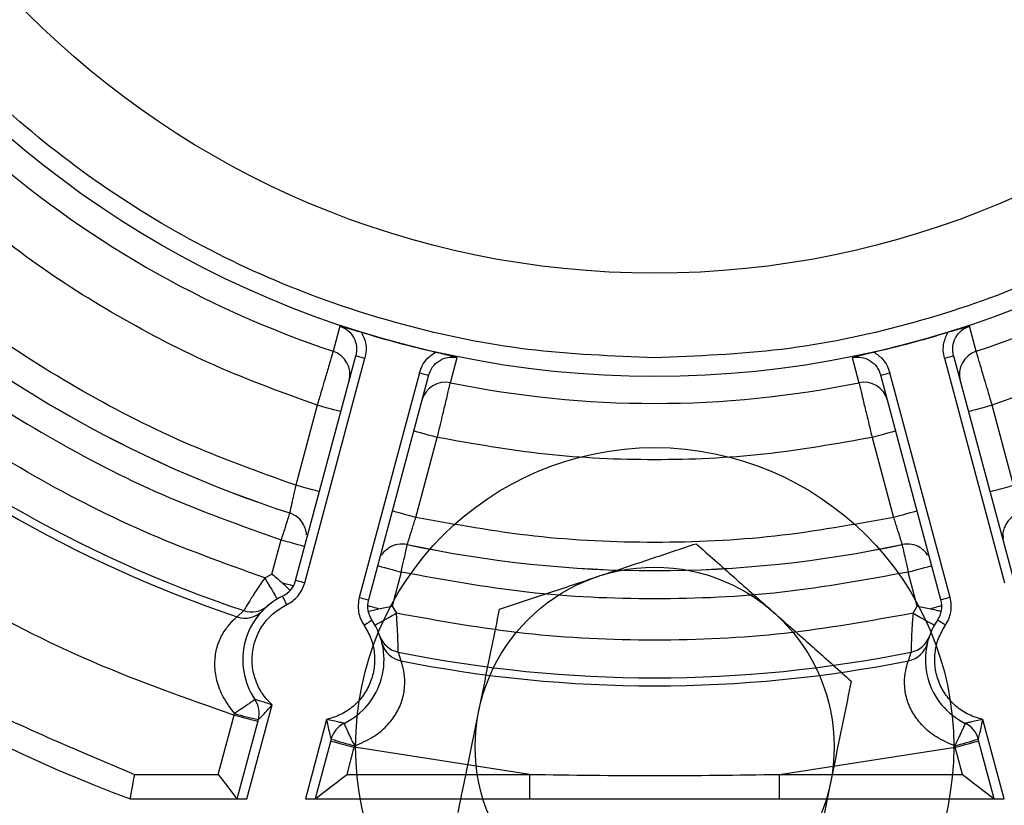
# Model space of a CAD drawing. Header units: inches. Extents: x 170 to 288, y 234 to 248.
# Tile 462 of 480: x 260.3158 to 260.3843, y 244.5656 to 244.6203. Entities that reach past the tile are written whole.
import ezdxf

# ---------------------------------------------------------------- set-up
doc = ezdxf.new("R2010")
doc.units = ezdxf.units.IN
doc.header["$LTSCALE"] = 0.25
doc.header["$MEASUREMENT"] = 0
doc.layers.add('ANNOTATIONS', color=1, linetype='Continuous')
doc.layers.add('STANDARD Z GUIDE MOTOR RH', color=7, linetype='Continuous')
doc.styles.add('ARIAL', font='arial.ttf', dxfattribs={"height": 0.09375})
doc.dimstyles.new('STANDARD$0', dxfattribs={"dimtxt": 0.09375, "dimasz": 0.09375, "dimexe": 0.03125, "dimexo": 0.046875, "dimgap": 0.09, "dimtad": 0, "dimtih": 1, "dimtoh": 1, "dimdec": 4, "dimzin": 0, "dimdsep": 46, "dimtxsty": 'ARIAL', "dimcen": 0.09, "dimadec": 0, "dimazin": 0, "dimtfac": 1, "dimtdec": 4, "dimtofl": 0, "dimtmove": 0, "dimatfit": 1, "dimfxl": 1, "dimtolj": 1, "dimtzin": 0, "dimarcsym": 0})

# ---------------------------------------------------------------- blocks, each defined once
blk = doc.blocks.new('*D54')
at = {"layer": 'ANNOTATIONS', "color": 0, "lineweight": -2, "transparency": 16777216}
for p, q in [((260.8643552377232, 245.1923245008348), (261.4626251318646, 245.1923245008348)), ((261.4313751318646, 245.0985745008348), (261.4313751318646, 244.8065568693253)), ((261.4313751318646, 244.2375278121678), (261.4313751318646, 244.5295454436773)), ((259.7476886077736, 244.1437778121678), (261.4626251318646, 244.1437778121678))]:
    blk.add_line(p, q, dxfattribs=at)
at = {"layer": 'ANNOTATIONS', "color": 0, "transparency": 16777216}
for points in [[(261.4157501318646, 245.0985745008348), (261.4470001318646, 245.0985745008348), (261.4313751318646, 245.1923245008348)], [(261.4157501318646, 244.2375278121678), (261.4470001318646, 244.2375278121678), (261.4313751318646, 244.1437778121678)]]:
    blk.add_solid(points, dxfattribs=at)
at = {"layer": 'defpoints', "color": 0, "transparency": 16777216}
for p in [(260.8174802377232, 245.1923245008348), (261.4313751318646, 245.1923245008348), (259.7008136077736, 244.1437778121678)]:
    blk.add_point(p, dxfattribs=at)
at = {"layer": 'ANNOTATIONS', "color": 0, "transparency": 16777216, "insert": (261.4313751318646, 244.6680511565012), "char_height": 0.09375, "attachment_point": 5, "style": 'ARIAL'}
blk.add_mtext('\\A1;HEADROOM', dxfattribs=at)

msp = doc.modelspace()

# ---------------------------------------------------------------- linework, layer by layer
at = {"layer": 'STANDARD Z GUIDE MOTOR RH'}
for p, q in [((260.3380641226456, 244.5989519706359), (260.3375911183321, 244.5971967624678)), ((260.382386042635, 244.5971967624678), (260.3819131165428, 244.5989519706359)), ((260.3349757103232, 244.5812360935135), (260.3391678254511, 244.5968812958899)), ((260.3356095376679, 244.5810662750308), (260.3398016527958, 244.5967114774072)), ((260.3457614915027, 244.5950075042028), (260.3462294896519, 244.5967640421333)), ((260.3737477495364, 244.5967640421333), (260.3742156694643, 244.5950075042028)), ((260.3801755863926, 244.5967114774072), (260.3843677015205, 244.5810662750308)), ((260.3808093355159, 244.5968812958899), (260.3850014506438, 244.5812360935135)), ((260.3436045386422, 244.5956924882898), (260.3394124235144, 244.5800472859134)), ((260.3442383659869, 244.5955226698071), (260.3400461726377, 244.5798774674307)), ((260.3799309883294, 244.5798774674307), (260.3757388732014, 244.5955226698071)), ((260.380564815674, 244.5800472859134), (260.3763727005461, 244.5956924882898)), ((260.3364778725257, 244.5934338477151), (260.3349852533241, 244.5878633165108)), ((260.384991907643, 244.5878633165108), (260.3834993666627, 244.5934338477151)), ((260.3433515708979, 244.5856215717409), (260.3448441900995, 244.5911921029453)), ((260.3751330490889, 244.5911921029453), (260.3766256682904, 244.5856215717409)), ((260.3333278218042, 244.581677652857), (260.3339657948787, 244.5840587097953)), ((260.3328254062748, 244.5814074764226), (260.3333278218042, 244.581677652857)), ((260.3423321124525, 244.5818169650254), (260.341694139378, 244.5794359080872)), ((260.3782830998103, 244.5794359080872), (260.3776451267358, 244.5818169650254)), ((260.341694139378, 244.5794359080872), (260.3419941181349, 244.5789507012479)), ((260.3779831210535, 244.5789507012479), (260.3782830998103, 244.5794359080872)), ((260.3308925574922, 244.5786952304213), (260.3313606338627, 244.5791295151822)), ((260.3325026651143, 244.5789608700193), (260.3324127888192, 244.5789080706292)), ((260.3325090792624, 244.578959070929), (260.3325043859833, 244.5789604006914)), ((260.3410486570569, 244.5766709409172), (260.3410438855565, 244.576672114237)), ((260.3411017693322, 244.576579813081), (260.3410502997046, 244.5766705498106)), ((260.3789269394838, 244.5766705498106), (260.3788754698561, 244.576579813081)), ((260.3789333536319, 244.5766721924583), (260.3789285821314, 244.5766710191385)), ((260.3421236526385, 244.5762455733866), (260.342311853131, 244.5756354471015)), ((260.377665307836, 244.5756354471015), (260.3778535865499, 244.5762455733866)), ((260.3315776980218, 244.5660193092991), (260.3333318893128, 244.5725658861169)), ((260.3295893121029, 244.5677253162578), (260.330696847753, 244.5718586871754)), ((260.3307228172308, 244.5719603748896), (260.330696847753, 244.5718586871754)), ((260.3308984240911, 244.5660193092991), (260.3323789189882, 244.5715447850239)), ((260.337134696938, 244.5715468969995), (260.3356535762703, 244.5660193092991)), ((260.3843235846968, 244.5660193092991), (260.3828424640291, 244.5715468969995)), ((260.3374494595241, 244.5701861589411), (260.3363329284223, 244.5660193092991)), ((260.3390914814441, 244.5697180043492), (260.3390631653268, 244.5696169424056)), ((260.3808857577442, 244.5697180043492), (260.3809140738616, 244.5696169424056)), ((260.383644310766, 244.5660193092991), (260.3825277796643, 244.5701861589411)), ((260.3385562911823, 244.5677253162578), (260.3390631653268, 244.5696169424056)), ((260.3512975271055, 244.5677253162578), (260.3390631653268, 244.5696169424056)), ((260.3686797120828, 244.5677253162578), (260.3809140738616, 244.5696169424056)), ((260.3814209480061, 244.5677253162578), (260.3809140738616, 244.5696169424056)), ((260.3237624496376, 244.5677253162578), (260.3295893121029, 244.5677253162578)), ((260.3385562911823, 244.5677253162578), (260.3512975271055, 244.5677253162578)), ((260.3512975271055, 244.5660193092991), (260.3512975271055, 244.5677253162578)), ((260.3686797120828, 244.5660193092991), (260.3686797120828, 244.5677253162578)), ((260.3686797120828, 244.5677253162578), (260.3814209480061, 244.5677253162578)), ((260.3234547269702, 244.5660193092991), (260.3315776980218, 244.5660193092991)), ((260.3356535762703, 244.5660193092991), (260.3843235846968, 244.5660193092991))]:
    msp.add_line(p, q, dxfattribs=at)
at = {"layer": 'STANDARD Z GUIDE MOTOR RH', "flags": 128}
for points in [[(260.3391678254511, 244.5968812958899), (260.3391800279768, 244.5968780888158), (260.3392160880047, 244.5968683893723), (260.3392746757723, 244.5968526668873), (260.3393535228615, 244.5968315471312), (260.3394495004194, 244.5968058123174), (260.3395590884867, 244.596776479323), (260.339677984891, 244.5967446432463), (260.3398016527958, 244.5967114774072)], [(260.3801755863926, 244.5967114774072), (260.380299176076, 244.5967446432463), (260.3804180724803, 244.596776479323), (260.3805276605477, 244.5968058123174), (260.3806237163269, 244.5968315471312), (260.380702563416, 244.5968526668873), (260.3807611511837, 244.5968683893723), (260.3807972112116, 244.5968780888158), (260.3808093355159, 244.5968812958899)], [(260.3436045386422, 244.5956924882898), (260.343728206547, 244.595659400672), (260.3438471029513, 244.5956275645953), (260.3439566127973, 244.5955981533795), (260.3440526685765, 244.5955724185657), (260.3441315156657, 244.5955512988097), (260.3441901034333, 244.595535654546), (260.3442261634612, 244.5955259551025), (260.3442383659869, 244.5955226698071)], [(260.3757388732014, 244.5955226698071), (260.3757510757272, 244.5955259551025), (260.375787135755, 244.595535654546), (260.3758457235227, 244.5955512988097), (260.3759244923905, 244.5955724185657), (260.3760205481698, 244.5955981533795), (260.3761301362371, 244.5956275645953), (260.3762490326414, 244.595659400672), (260.3763727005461, 244.5956924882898)], [(260.3381257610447, 244.5929922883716), (260.3380940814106, 244.593000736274), (260.338000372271, 244.5930258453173), (260.3378480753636, 244.5930666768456), (260.3376431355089, 244.5931215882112), (260.3373933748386, 244.5931884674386), (260.3371084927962, 244.5932648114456), (260.3367993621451, 244.593347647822), (260.3364778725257, 244.5934338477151)], [(260.3834993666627, 244.5934338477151), (260.3831778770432, 244.593347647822), (260.3828687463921, 244.5932648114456), (260.3825837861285, 244.5931884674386), (260.3823341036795, 244.5931215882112), (260.3821291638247, 244.5930666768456), (260.3819768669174, 244.5930258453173), (260.3818830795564, 244.593000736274), (260.3818513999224, 244.5929922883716)], [(260.3448441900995, 244.5911921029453), (260.34452270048, 244.591278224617), (260.3442135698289, 244.5913610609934), (260.3439286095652, 244.5914374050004), (260.3436789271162, 244.5915042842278), (260.3434739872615, 244.5915591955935), (260.3433216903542, 244.5916000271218), (260.3432279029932, 244.591625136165), (260.3431962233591, 244.5916336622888)], [(260.3767809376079, 244.5916336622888), (260.3767492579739, 244.591625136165), (260.3766555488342, 244.5916000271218), (260.3765032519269, 244.5915591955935), (260.3762983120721, 244.5915042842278), (260.3760485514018, 244.5914374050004), (260.3757636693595, 244.5913610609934), (260.3754545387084, 244.591278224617), (260.3751330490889, 244.5911921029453)], [(260.3366331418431, 244.5874217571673), (260.3366015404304, 244.587430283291), (260.3365077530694, 244.5874553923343), (260.336355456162, 244.5874962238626), (260.3361505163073, 244.5875511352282), (260.3359008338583, 244.5876180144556), (260.3356158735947, 244.5876943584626), (260.3353067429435, 244.587777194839), (260.3349852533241, 244.5878633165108)], [(260.383344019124, 244.5874217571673), (260.383375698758, 244.587430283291), (260.383469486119, 244.5874553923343), (260.3836217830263, 244.5874962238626), (260.3838267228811, 244.5875511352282), (260.38407640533, 244.5876180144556), (260.3843612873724, 244.5876943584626), (260.3846704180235, 244.587777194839), (260.384991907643, 244.5878633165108)], [(260.3433515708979, 244.5856215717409), (260.3430300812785, 244.585707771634), (260.3427209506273, 244.5857906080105), (260.342436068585, 244.5858669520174), (260.3421863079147, 244.5859338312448), (260.3419813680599, 244.5859887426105), (260.3418290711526, 244.5860295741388), (260.3417352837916, 244.5860546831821), (260.3417036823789, 244.5860631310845)], [(260.3782735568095, 244.5860631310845), (260.3782418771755, 244.5860546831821), (260.3781480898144, 244.5860295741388), (260.3779958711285, 244.5859887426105), (260.3777909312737, 244.5859338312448), (260.3775411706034, 244.5858669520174), (260.3772562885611, 244.5857906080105), (260.3769471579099, 244.585707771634), (260.3766256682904, 244.5856215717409)], [(260.3339657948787, 244.5840587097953), (260.3342872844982, 244.5839725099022), (260.3345964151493, 244.5838897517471), (260.334881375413, 244.5838134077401), (260.335131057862, 244.5837464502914), (260.3353359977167, 244.5836915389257), (260.335488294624, 244.5836507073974), (260.335582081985, 244.5836255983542), (260.3356137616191, 244.5836171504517)], [(260.3406842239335, 244.5822585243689), (260.3407159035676, 244.5822499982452), (260.3408096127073, 244.5822248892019), (260.3409619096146, 244.5821840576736), (260.3411668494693, 244.582129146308), (260.3414166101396, 244.5820622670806), (260.341701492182, 244.5819859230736), (260.3420106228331, 244.5819030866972), (260.3423321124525, 244.5818169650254)], [(260.3776451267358, 244.5818169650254), (260.3779666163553, 244.5819030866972), (260.3782757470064, 244.5819859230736), (260.3785606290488, 244.5820622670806), (260.378810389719, 244.582129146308), (260.3790152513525, 244.5821840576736), (260.3791675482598, 244.5822248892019), (260.3792613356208, 244.5822499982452), (260.3792930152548, 244.5822585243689)], [(260.3328254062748, 244.5814074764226), (260.3329954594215, 244.5811213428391), (260.33315909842, 244.5808463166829), (260.3333098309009, 244.5805928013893), (260.333441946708, 244.5803705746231), (260.3335503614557, 244.5801881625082), (260.3336309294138, 244.5800526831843), (260.3336805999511, 244.5799692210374), (260.3336973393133, 244.5799410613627)], [(260.3348199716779, 244.5808506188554), (260.3347725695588, 244.5808633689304), (260.33470975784, 244.5808801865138), (260.3346323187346, 244.5809009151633), (260.3345408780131, 244.580925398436), (260.3344364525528, 244.580953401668), (260.3343200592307, 244.5809846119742), (260.334192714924, 244.5810187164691), (260.3340558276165, 244.5810554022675)], [(260.3356095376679, 244.5810662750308), (260.3354858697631, 244.5810993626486), (260.3353669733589, 244.5811312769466), (260.3352573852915, 244.581160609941), (260.3351613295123, 244.5811863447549), (260.3350825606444, 244.5812074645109), (260.3350239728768, 244.5812231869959), (260.3349879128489, 244.5812328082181), (260.3349757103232, 244.5812360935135)], [(260.3343560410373, 244.5795509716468), (260.3343003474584, 244.5796661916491), (260.3342467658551, 244.5797770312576), (260.3341974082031, 244.5798791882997), (260.3341540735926, 244.5799686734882), (260.334118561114, 244.5800421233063), (260.3340922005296, 244.5800967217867), (260.3340759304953, 244.5801303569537), (260.334070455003, 244.5801416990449)], [(260.3394124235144, 244.5800472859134), (260.3395360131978, 244.5800141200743), (260.3396549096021, 244.5799822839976), (260.3397644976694, 244.5799529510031), (260.3398605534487, 244.5799272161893), (260.3399394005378, 244.5799060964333), (260.3399979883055, 244.5798903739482), (260.3400340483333, 244.579880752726), (260.3400461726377, 244.5798774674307)], [(260.380564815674, 244.5800472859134), (260.3804411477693, 244.5800141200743), (260.380322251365, 244.5799822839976), (260.3802126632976, 244.5799529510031), (260.3801166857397, 244.5799272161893), (260.3800378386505, 244.5799060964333), (260.3799792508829, 244.5798903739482), (260.379943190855, 244.579880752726), (260.3799309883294, 244.5798774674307)], [(260.3407525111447, 244.5792610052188), (260.3406156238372, 244.5792976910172), (260.3404882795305, 244.5793317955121), (260.3403718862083, 244.5793630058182), (260.340267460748, 244.5793910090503), (260.3401760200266, 244.579415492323), (260.3400985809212, 244.5794362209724), (260.3400357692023, 244.5794530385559), (260.3399883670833, 244.5794657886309)], [(260.3799888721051, 244.5794657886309), (260.3799413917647, 244.5794530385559), (260.3798786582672, 244.5794362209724), (260.3798012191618, 244.579415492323), (260.3797097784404, 244.5793910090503), (260.37960535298, 244.5793630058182), (260.3794888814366, 244.5793317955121), (260.3793616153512, 244.5792976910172), (260.3792247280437, 244.5792610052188)], [(260.3405058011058, 244.5781167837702), (260.3405344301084, 244.5781327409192), (260.3406190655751, 244.5781802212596), (260.3407566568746, 244.5782572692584), (260.3409417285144, 244.5783609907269), (260.3411672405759, 244.5784873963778), (260.3414245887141, 244.578631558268), (260.3417037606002, 244.5787880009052), (260.3419941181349, 244.5789507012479)], [(260.3779831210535, 244.5789507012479), (260.3782734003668, 244.5787880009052), (260.3785526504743, 244.578631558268), (260.3788099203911, 244.5784873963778), (260.379035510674, 244.5783609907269), (260.3792205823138, 244.5782572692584), (260.3793580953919, 244.5781802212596), (260.3794428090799, 244.5781327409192), (260.3794714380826, 244.5781167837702)], [(260.339740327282, 244.5781082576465), (260.339846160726, 244.5781802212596), (260.3399480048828, 244.5782493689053), (260.3400417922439, 244.5783131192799), (260.3401240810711, 244.5783690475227), (260.340191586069, 244.5784148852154), (260.3402417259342, 244.5784489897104), (260.3402726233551, 244.5784699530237), (260.3402830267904, 244.5784770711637)], [(260.3802369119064, 244.5781082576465), (260.380131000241, 244.5781802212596), (260.3800292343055, 244.5782493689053), (260.3799353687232, 244.5783131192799), (260.3798531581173, 244.5783690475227), (260.3797856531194, 244.5784148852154), (260.3797355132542, 244.5784489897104), (260.3797046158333, 244.5784699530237), (260.379694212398, 244.5784770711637)], [(260.330696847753, 244.5718586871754), (260.3310183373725, 244.5717725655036), (260.3313274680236, 244.5716897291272), (260.3316123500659, 244.5716133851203), (260.3318621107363, 244.5715465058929), (260.332067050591, 244.5714915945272), (260.3322193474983, 244.5714507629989), (260.332313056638, 244.5714256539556), (260.332344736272, 244.5714171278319)], [(260.3374151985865, 244.5700585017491), (260.3374468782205, 244.5700500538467), (260.3375406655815, 244.5700249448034), (260.3376929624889, 244.5699841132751), (260.3378979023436, 244.5699292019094), (260.3381475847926, 244.569862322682), (260.3384325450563, 244.5697859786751), (260.3387416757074, 244.5697031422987), (260.3390631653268, 244.5696169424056)], [(260.3809140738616, 244.5696169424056), (260.381235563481, 244.5697031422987), (260.3815446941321, 244.5697859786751), (260.3818295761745, 244.569862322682), (260.3820793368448, 244.5699292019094), (260.3822842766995, 244.5699841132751), (260.3824365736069, 244.5700249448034), (260.3825303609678, 244.5700500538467), (260.3825619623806, 244.5700585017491)], [(260.3295893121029, 244.5677253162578), (260.3298447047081, 244.5673924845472), (260.3300902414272, 244.5670724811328), (260.3303166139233, 244.5667775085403), (260.3305149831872, 244.5665189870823), (260.3306777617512, 244.5663067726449), (260.3307987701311, 244.5661491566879), (260.3308732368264, 244.5660520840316), (260.3308984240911, 244.5660193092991)], [(260.3363329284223, 244.5660193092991), (260.3363667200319, 244.5660452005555), (260.3364669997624, 244.566122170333), (260.3366307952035, 244.566247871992), (260.336853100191, 244.5664183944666), (260.3371271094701, 244.5666287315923), (260.3374446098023, 244.5668723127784), (260.3377958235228, 244.567141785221), (260.3381701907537, 244.5674290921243), (260.3385562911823, 244.5677253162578)], [(260.3814209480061, 244.5677253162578), (260.3818070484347, 244.5674290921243), (260.3821814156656, 244.567141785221), (260.3825326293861, 244.5668723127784), (260.382850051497, 244.5666287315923), (260.3831241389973, 244.5664183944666), (260.3833464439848, 244.566247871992), (260.383510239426, 244.566122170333), (260.3836105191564, 244.5660452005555), (260.383644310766, 244.5660193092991)]]:
    msp.add_lwpolyline(points, dxfattribs=at)
at = {"layer": 'STANDARD Z GUIDE MOTOR RH'}
for centre, radius in [((260.3599886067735, 244.6644444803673), 0.06900244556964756), ((260.3599886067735, 244.6644444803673), 0.06181102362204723), ((260.3599886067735, 244.5696528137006), 0.02083333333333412), ((260.3599886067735, 244.5696528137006), 0.01250000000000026)]:
    msp.add_circle(centre, radius, dxfattribs=at)
for centre, radius, start, end in [((260.3599886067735, 244.6644444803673), 0.1115485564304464, 109.7499227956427, 250.2500886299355), ((260.3599886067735, 244.6644444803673), 0.07087950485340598, 228.4208054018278, 251.5791945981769), ((260.3599886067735, 244.6644444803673), 0.0708795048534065, 288.4208054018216, 311.5791945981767), ((260.3599886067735, 244.6644444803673), 0.08252803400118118, 227.9464191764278, 252.05286173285), ((260.3599886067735, 244.6644444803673), 0.08252624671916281, 227.9471520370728, 252.0528479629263), ((260.3599886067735, 244.6644444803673), 0.06901245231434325, 252.780408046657, 257.2195919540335), ((260.3599886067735, 244.6644444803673), 0.06901245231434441, 282.7804080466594, 287.2195919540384), ((260.3370568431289, 244.5955803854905), 0.001702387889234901, 345.1035915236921, 71.70927855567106), ((260.3829203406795, 244.5955804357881), 0.001702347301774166, 108.2919826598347, 194.8985236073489), ((260.3599886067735, 244.6644444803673), 0.08999005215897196, 228.5494945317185, 251.4505054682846), ((260.3599886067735, 244.6644444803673), 0.09055118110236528, 228.7428558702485, 251.2571441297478), ((260.3454159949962, 244.5933406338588), 0.00170229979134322, 78.28997226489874, 164.8988791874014), ((260.3745611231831, 244.5933404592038), 0.001702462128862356, 15.10573479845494, 101.7074247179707), ((260.3599886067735, 244.6644444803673), 0.07087950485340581, 258.420805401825, 281.5791945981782), ((260.3599886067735, 244.6644444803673), 0.1049868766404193, 226.074358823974, 249.635865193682), ((260.3599886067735, 244.6644444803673), 0.08252624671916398, 257.9471520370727, 282.0528479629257), ((260.3599886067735, 244.6644444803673), 0.0825280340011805, 257.9484405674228, 282.0521942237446), ((260.333327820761, 244.5816776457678), 0.001706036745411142, 295.8033865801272, 345.0000000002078), ((260.3362125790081, 244.5757111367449), 0.00492125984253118, 115.8033865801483, 214.196613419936), ((260.3319043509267, 244.580744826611), 0.00170436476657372, 251.3966638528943, 310.5524594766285), ((260.3416941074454, 244.579435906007), 0.001706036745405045, 164.9999999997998, 214.1966134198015), ((260.3782831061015, 244.579435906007), 0.001706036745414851, 325.8033865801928, 15.00000000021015), ((260.3314416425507, 244.5803088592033), 0.001704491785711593, 251.207604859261, 316.0549057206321), ((260.3362125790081, 244.5757111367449), 0.004921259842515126, 295.8033865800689, 34.19661341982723), ((260.3837646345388, 244.5757111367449), 0.00492125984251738, 145.8033865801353, 244.1966134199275), ((260.3424602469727, 244.5779160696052), 0.00170406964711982, 199.4413134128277, 258.607804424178), ((260.3775167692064, 244.5779163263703), 0.001704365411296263, 281.3978398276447, 340.5530423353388), ((260.3426433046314, 244.5773076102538), 0.001704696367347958, 193.9514217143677, 258.7883192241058), ((260.3773339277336, 244.5773075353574), 0.001704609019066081, 281.2098162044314, 346.0504428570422), ((260.3599886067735, 244.6644444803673), 0.08999005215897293, 258.5494945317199, 281.4505054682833), ((260.3599886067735, 244.6644444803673), 0.09055118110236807, 258.7428558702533, 281.2571441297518), ((260.3307310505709, 244.5719863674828), 0.001706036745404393, 344.9999999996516, 34.19661341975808), ((260.3380774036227, 244.5977604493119), 0.02682785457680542, 254.0892333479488, 257.7364217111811), ((260.3390973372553, 244.5697446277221), 0.001706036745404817, 115.8033865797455, 164.9999999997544), ((260.3808798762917, 244.5697446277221), 0.00170603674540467, 14.99999999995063, 64.19661342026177), ((260.3456235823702, 244.5957426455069), 0.02683188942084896, 252.2633675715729, 255.9100177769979), ((260.3743501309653, 244.5957550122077), 0.02684474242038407, 284.0908555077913, 287.7357591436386)]:
    msp.add_arc(centre, radius, start, end, dxfattribs=at)
for points, knots in [([(260.3599886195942, 244.5967494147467), (260.3570357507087, 244.5968608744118), (260.3511270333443, 244.5970839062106), (260.3424172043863, 244.5988821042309), (260.3340087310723, 244.6017203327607), (260.3260436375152, 244.6056514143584), (260.318659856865, 244.6105839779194), (260.3119842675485, 244.6164404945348), (260.30612804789, 244.6231160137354), (260.3011944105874, 244.6304999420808), (260.2972679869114, 244.6384650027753), (260.2944122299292, 244.6468735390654), (260.2926798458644, 244.6555833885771), (260.2921003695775, 244.6644447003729), (260.2926798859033, 244.6733060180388), (260.2944123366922, 244.6820158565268), (260.2972681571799, 244.6904243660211), (260.301194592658, 244.6983894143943), (260.3061283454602, 244.7057732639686), (260.3119845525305, 244.7124487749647), (260.3186601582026, 244.7183052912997), (260.3260439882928, 244.7232377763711), (260.3340091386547, 244.7271686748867), (260.3424174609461, 244.7300070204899), (260.3511273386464, 244.7318050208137), (260.357035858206, 244.7320280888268), (260.3599886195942, 244.7321395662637)], [0, 0, 0, 0, 0.04165385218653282, 0.08334973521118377, 0.1249999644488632, 0.1666533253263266, 0.2083498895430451, 0.2500000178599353, 0.2916530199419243, 0.3333499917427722, 0.3750000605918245, 0.4166533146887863, 0.4583498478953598, 0.5000000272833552, 0.5416531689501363, 0.5833497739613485, 0.6250000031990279, 0.666653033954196, 0.7083499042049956, 0.7500000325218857, 0.7916530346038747, 0.833349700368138, 0.8749999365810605, 0.9166529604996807, 0.9583476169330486, 1, 1, 1, 1]), ([(260.3599886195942, 244.7321395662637), (260.3629414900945, 244.7320281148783), (260.3688502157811, 244.7318050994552), (260.3775600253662, 244.7300067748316), (260.3859684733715, 244.7271685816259), (260.3939335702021, 244.7232375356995), (260.4013173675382, 244.7183050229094), (260.4079930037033, 244.7124484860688), (260.4138491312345, 244.705772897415), (260.418782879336, 244.6983890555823), (260.4227091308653, 244.69042393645), (260.4255650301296, 244.682015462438), (260.4272974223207, 244.6733055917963), (260.4278767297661, 244.6644442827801), (260.4272974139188, 244.6555829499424), (260.4255647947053, 244.6468731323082), (260.4227089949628, 244.638464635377), (260.4187826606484, 244.6304995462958), (260.4138488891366, 244.6231157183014), (260.4079926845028, 244.6164402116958), (260.4013170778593, 244.6105836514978), (260.3939331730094, 244.6056512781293), (260.3859681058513, 244.6017201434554), (260.3775597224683, 244.598882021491), (260.3688498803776, 244.5970839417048), (260.3629413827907, 244.5968608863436), (260.3599886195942, 244.5967494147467)], [0, 0, 0, 0, 0.04165386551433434, 0.08334983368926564, 0.1250000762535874, 0.1666529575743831, 0.2083498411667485, 0.2499999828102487, 0.2916532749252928, 0.3333499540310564, 0.3749998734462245, 0.416653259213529, 0.4583498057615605, 0.4999999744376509, 0.5416531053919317, 0.5833497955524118, 0.6250000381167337, 0.6666529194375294, 0.7083498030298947, 0.7499999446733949, 0.7916529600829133, 0.8333499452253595, 0.8750000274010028, 0.9166532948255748, 0.9583476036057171, 1, 1, 1, 1]), ([(260.3224089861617, 244.5601137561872), (260.3191153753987, 244.5614038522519), (260.3125264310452, 244.5639847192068), (260.3031704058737, 244.5690304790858), (260.2943098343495, 244.5748809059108), (260.2860557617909, 244.5815677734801), (260.2784764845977, 244.5890083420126), (260.2716438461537, 244.5971405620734), (260.265617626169, 244.6058871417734), (260.2604565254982, 244.6151699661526), (260.2562012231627, 244.6249032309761), (260.252913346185, 244.6349990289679), (260.250532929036, 244.6453589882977), (260.2497940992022, 244.6523964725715), (260.2494247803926, 244.6559142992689)], [0, 0, 0, 0, 0.083320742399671, 0.1666850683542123, 0.2499998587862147, 0.3333196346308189, 0.4166846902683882, 0.4999996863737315, 0.5833200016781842, 0.666685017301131, 0.7499997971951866, 0.8333198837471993, 0.9166816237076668, 1, 1, 1, 1]), ([(260.3364778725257, 244.5934338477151), (260.3340877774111, 244.5943026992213), (260.3293076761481, 244.5960403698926), (260.3225326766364, 244.5995686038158), (260.3160894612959, 244.6036718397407), (260.312194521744, 244.6069427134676), (260.3102469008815, 244.6085782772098)], [0, 0, 0, 0, 0.2500039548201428, 0.4999986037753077, 0.7499799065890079, 1, 1, 1, 1]), ([(260.4097302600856, 244.6085782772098), (260.4077827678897, 244.6069427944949), (260.403887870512, 244.6036719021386), (260.3974447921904, 244.5995687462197), (260.3906697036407, 244.5960404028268), (260.3858895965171, 244.5943027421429), (260.3834993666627, 244.5934338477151)], [0, 0, 0, 0, 0.2500057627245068, 0.5000003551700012, 0.7499817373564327, 1, 1, 1, 1]), ([(260.3349852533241, 244.5878633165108), (260.3323557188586, 244.5888093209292), (260.3270966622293, 244.5907013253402), (260.3196463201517, 244.5945695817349), (260.3125711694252, 244.5990876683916), (260.3083030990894, 244.6026961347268), (260.3061690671, 244.6045003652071)], [0, 0, 0, 0, 0.2500003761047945, 0.4999995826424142, 0.7500001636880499, 1, 1, 1, 1]), ([(260.3033838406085, 244.6017152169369), (260.3056449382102, 244.5997951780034), (260.310167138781, 244.5959550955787), (260.3176749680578, 244.5911550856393), (260.3255857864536, 244.5870531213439), (260.3311724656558, 244.5850568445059), (260.3339657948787, 244.5840587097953)], [0, 0, 0, 0, 0.2500004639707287, 0.5000015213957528, 0.7500016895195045, 0.9999999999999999, 0.9999999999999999, 0.9999999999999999, 0.9999999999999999]), ([(260.3328254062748, 244.5814074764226), (260.3299819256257, 244.5824319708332), (260.3242949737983, 244.5844809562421), (260.3162377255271, 244.5886657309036), (260.3085849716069, 244.5935510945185), (260.3039670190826, 244.5974516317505), (260.3016580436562, 244.5994018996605)], [0, 0, 0, 0, 0.2500005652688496, 0.5000002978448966, 0.7500002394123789, 0.9999999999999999, 0.9999999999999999, 0.9999999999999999, 0.9999999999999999]), ([(260.3380641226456, 244.5989519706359), (260.3383718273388, 244.5988685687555), (260.3388378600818, 244.598742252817), (260.3393757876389, 244.5985803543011), (260.3395585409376, 244.5985253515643)], [0, 0, 0, 0, 0.6602641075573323, 1, 1, 1, 1]), ([(260.3380641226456, 244.5989519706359), (260.3382607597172, 244.5988608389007), (260.3386542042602, 244.5986784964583), (260.3390583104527, 244.5981534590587), (260.339267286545, 244.5975248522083), (260.3392009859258, 244.597095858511), (260.3391678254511, 244.5968812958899)], [0, 0, 0, 0, 0.2496493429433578, 0.499515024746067, 0.7496807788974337, 1, 1, 1, 1]), ([(260.3395585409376, 244.5985253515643), (260.3396707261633, 244.598280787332), (260.3398578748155, 244.5978728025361), (260.3399064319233, 244.5972388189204), (260.3398366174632, 244.5968874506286), (260.3398016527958, 244.5967114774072)], [0, 0, 0, 0, 0.4276016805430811, 0.7133299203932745, 1, 1, 1, 1]), ([(260.3801755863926, 244.5967114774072), (260.3801406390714, 244.5968873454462), (260.3800708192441, 244.5972387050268), (260.3801192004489, 244.5978727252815), (260.3803064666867, 244.5982807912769), (260.3804186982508, 244.5985253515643)], [0, 0, 0, 0, 0.2865012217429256, 0.5723891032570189, 1, 1, 1, 1]), ([(260.3804186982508, 244.5985253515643), (260.3806011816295, 244.5985803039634), (260.3811391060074, 244.5987422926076), (260.3816051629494, 244.5988685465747), (260.3819131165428, 244.5989519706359)], [0, 0, 0, 0, 0.3392361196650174, 1, 1, 1, 1]), ([(260.3808093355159, 244.5968812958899), (260.3807762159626, 244.5970958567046), (260.380709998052, 244.5975248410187), (260.3809188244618, 244.5981534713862), (260.3813229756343, 244.5986785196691), (260.3817164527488, 244.5988608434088), (260.3819131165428, 244.5989519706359)], [0, 0, 0, 0, 0.2503131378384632, 0.5004660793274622, 0.7503279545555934, 1, 1, 1, 1]), ([(260.3375911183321, 244.5971967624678), (260.3375654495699, 244.5971105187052), (260.337512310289, 244.5969319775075), (260.3372673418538, 244.5961040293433), (260.3369896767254, 244.5951685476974), (260.3367282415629, 244.5942827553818), (260.33656547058, 244.5937308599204), (260.3364778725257, 244.5934338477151)], [0, 0, 0, 0, 0.2410705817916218, 0.4990625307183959, 0.7039610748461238, 0.8406814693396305, 1, 1, 1, 1]), ([(260.3436045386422, 244.5956924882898), (260.3436622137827, 244.5958622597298), (260.3437774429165, 244.5962014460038), (260.3441363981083, 244.596726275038), (260.3445025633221, 244.5969860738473), (260.3447220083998, 244.5971417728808)], [0, 0, 0, 0, 0.2864977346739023, 0.5723936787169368, 1, 1, 1, 1]), ([(260.3447220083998, 244.5971417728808), (260.3449075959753, 244.5970980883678), (260.34545435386, 244.5969693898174), (260.3459211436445, 244.5968457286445), (260.3462294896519, 244.5967640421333)], [0, 0, 0, 0, 0.3394328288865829, 1, 1, 1, 1]), ([(260.3737477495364, 244.5967640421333), (260.374055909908, 244.5968456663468), (260.3745226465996, 244.5969692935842), (260.3750694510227, 244.5970980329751), (260.3752552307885, 244.5971417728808)], [0, 0, 0, 0, 0.6602445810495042, 1, 1, 1, 1]), ([(260.3752552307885, 244.5971417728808), (260.375474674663, 244.5969860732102), (260.3758407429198, 244.5967263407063), (260.3761997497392, 244.5962015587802), (260.3763149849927, 244.5958623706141), (260.3763727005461, 244.5956924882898)], [0, 0, 0, 0, 0.4276058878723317, 0.7133165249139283, 0.9999999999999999, 0.9999999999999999, 0.9999999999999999, 0.9999999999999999]), ([(260.3834993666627, 244.5934338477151), (260.3834117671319, 244.5937308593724), (260.3832489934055, 244.5942827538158), (260.3829875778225, 244.5951685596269), (260.3827097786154, 244.5961040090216), (260.3824648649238, 244.596932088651), (260.382411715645, 244.5971105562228), (260.382386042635, 244.5971967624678)], [0, 0, 0, 0, 0.1593173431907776, 0.2960367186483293, 0.5009369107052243, 0.7589346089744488, 1, 1, 1, 1]), ([(260.3442383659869, 244.5955226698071), (260.3443169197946, 244.595725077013), (260.3444739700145, 244.5961297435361), (260.3449692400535, 244.5965696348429), (260.3455817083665, 244.5968223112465), (260.3460136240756, 244.5967834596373), (260.3462294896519, 244.5967640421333)], [0, 0, 0, 0, 0.2503261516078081, 0.5004694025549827, 0.7503414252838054, 1, 1, 1, 1]), ([(260.3737477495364, 244.5967640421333), (260.3739636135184, 244.5967834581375), (260.3743955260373, 244.5968223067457), (260.3750080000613, 244.5965696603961), (260.3755031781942, 244.5961296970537), (260.3756602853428, 244.5957250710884), (260.3757388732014, 244.5955226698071)], [0, 0, 0, 0, 0.2496608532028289, 0.4995351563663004, 0.7496583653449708, 1, 1, 1, 1]), ([(260.3448441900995, 244.5911921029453), (260.344916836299, 244.5914931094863), (260.3450518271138, 244.5920524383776), (260.3452682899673, 244.5929502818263), (260.3454955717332, 244.5938993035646), (260.345697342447, 244.5947388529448), (260.3457405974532, 244.5949200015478), (260.3457614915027, 244.5950075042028)], [0, 0, 0, 0, 0.1593122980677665, 0.2960333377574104, 0.5009393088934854, 0.7589319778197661, 1, 1, 1, 1]), ([(260.3742156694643, 244.5950075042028), (260.3742365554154, 244.5949200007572), (260.3742797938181, 244.5947388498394), (260.3744816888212, 244.5938993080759), (260.3747089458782, 244.5929502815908), (260.3749254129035, 244.592052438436), (260.3750604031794, 244.5914931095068), (260.3751330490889, 244.5911921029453)], [0, 0, 0, 0, 0.2410675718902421, 0.4990616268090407, 0.703967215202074, 0.8406879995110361, 1, 1, 1, 1]), ([(260.2944528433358, 244.5927842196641), (260.2971209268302, 244.5904922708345), (260.3024570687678, 244.5859083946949), (260.3113519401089, 244.5802032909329), (260.3207401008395, 244.5753526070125), (260.3273779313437, 244.5730233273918), (260.330696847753, 244.5718586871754)], [0, 0, 0, 0, 0.2500011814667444, 0.5000000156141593, 0.7499999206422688, 1, 1, 1, 1]), ([(260.3751330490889, 244.5911921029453), (260.3726287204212, 244.5907495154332), (260.3676201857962, 244.5898643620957), (260.3599887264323, 244.5895322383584), (260.3523571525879, 244.5898642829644), (260.3473486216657, 244.5907494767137), (260.3448441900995, 244.5911921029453)], [0, 0, 0, 0, 0.25000608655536, 0.4999999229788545, 0.7499833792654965, 1, 1, 1, 1]), ([(260.290084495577, 244.5884158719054), (260.2934508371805, 244.585551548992), (260.300183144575, 244.579823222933), (260.3115329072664, 244.5728502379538), (260.3196857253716, 244.5694337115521), (260.3237624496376, 244.5677253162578)], [0, 0, 0, 0, 0.3333409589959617, 0.6666447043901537, 1, 1, 1, 1]), ([(260.3349852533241, 244.5878633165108), (260.3349568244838, 244.5877335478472), (260.3348999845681, 244.5874740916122), (260.3348176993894, 244.5871004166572), (260.3347420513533, 244.58675795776), (260.3346760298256, 244.5864599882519), (260.334622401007, 244.5862185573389), (260.3345838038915, 244.5860452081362), (260.3345603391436, 244.5859400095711), (260.3345594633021, 244.5859358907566), (260.3345590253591, 244.5859338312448)], [0, 0, 0, 0, 0.1252151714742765, 0.250352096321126, 0.3754876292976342, 0.5005034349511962, 0.6254618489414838, 0.7502996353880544, 0.875143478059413, 1, 1, 1, 1]), ([(260.3345590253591, 244.5859338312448), (260.3345478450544, 244.5858987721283), (260.3345248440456, 244.5858266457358), (260.334394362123, 244.585412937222), (260.3342422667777, 244.58493434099), (260.3340992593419, 244.5844812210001), (260.3340121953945, 244.5842056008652), (260.3339657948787, 244.5840587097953)], [0, 0, 0, 0, 0.2426503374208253, 0.4991995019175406, 0.711104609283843, 0.8460339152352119, 1, 1, 1, 1]), ([(260.3357292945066, 244.5844031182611), (260.3357309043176, 244.5844184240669), (260.3357453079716, 244.5845553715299), (260.3356716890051, 244.5848051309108), (260.3355106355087, 244.5852127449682), (260.3351610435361, 244.5856587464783), (260.3347654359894, 244.585839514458), (260.3345590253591, 244.5859338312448)], [0, 0, 0, 0, 0.02258119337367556, 0.2020434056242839, 0.3688029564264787, 0.6706691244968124, 0.9999999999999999, 0.9999999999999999, 0.9999999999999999, 0.9999999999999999]), ([(260.342755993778, 244.5837374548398), (260.3427566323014, 244.5837394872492), (260.3427579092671, 244.5837435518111), (260.3427900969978, 244.5838463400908), (260.3428434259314, 244.5840158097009), (260.3429176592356, 244.5842516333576), (260.3430095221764, 244.5845426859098), (260.3431151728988, 244.5848771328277), (260.343230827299, 244.5852418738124), (260.3433113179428, 244.5854949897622), (260.3433515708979, 244.5856215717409)], [0, 0, 0, 0, 0.1248581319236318, 0.2497004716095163, 0.3745430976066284, 0.4994905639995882, 0.6245052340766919, 0.7496485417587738, 0.8748005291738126, 1, 1, 1, 1]), ([(260.3766256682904, 244.5856215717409), (260.373875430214, 244.5851260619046), (260.3683749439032, 244.5841350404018), (260.3599886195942, 244.5837599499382), (260.3516022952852, 244.5841350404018), (260.3461018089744, 244.5851260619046), (260.3433515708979, 244.5856215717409)], [0, 0, 0, 0, 0.2499995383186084, 0.5, 0.7500004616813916, 0.9999999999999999, 0.9999999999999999, 0.9999999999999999, 0.9999999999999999]), ([(260.3766256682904, 244.5856215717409), (260.3766659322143, 244.5854949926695), (260.3767464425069, 244.5852418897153), (260.3768619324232, 244.5848771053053), (260.3769677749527, 244.5845427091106), (260.3770594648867, 244.5842516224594), (260.3771337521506, 244.5840158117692), (260.3771870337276, 244.5838463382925), (260.3772193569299, 244.5837435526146), (260.3772206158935, 244.5837394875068), (260.3772212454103, 244.5837374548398)], [0, 0, 0, 0, 0.1252000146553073, 0.2503454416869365, 0.3754957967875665, 0.5005053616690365, 0.625453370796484, 0.7502965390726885, 0.8751413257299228, 1, 1, 1, 1]), ([(260.3854182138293, 244.5859338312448), (260.3852115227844, 244.5858395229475), (260.384815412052, 244.58565878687), (260.3844678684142, 244.5852116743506), (260.3843029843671, 244.5848087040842), (260.3842252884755, 244.5844806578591), (260.3842563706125, 244.5842658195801), (260.3842707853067, 244.584166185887)], [0, 0, 0, 0, 0.2949910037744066, 0.5653321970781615, 0.7164061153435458, 0.8684801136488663, 0.9999999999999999, 0.9999999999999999, 0.9999999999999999, 0.9999999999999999]), ([(260.342755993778, 244.5837374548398), (260.3425300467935, 244.583758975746), (260.3420970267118, 244.5838002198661), (260.3415700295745, 244.5835883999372), (260.3412310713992, 244.5833186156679), (260.3410432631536, 244.5831394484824), (260.3409877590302, 244.5830147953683), (260.3409793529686, 244.5829959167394)], [0, 0, 0, 0, 0.3293844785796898, 0.6312546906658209, 0.7999280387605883, 0.9696992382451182, 1, 1, 1, 1]), ([(260.3423321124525, 244.5818169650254), (260.3423654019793, 244.5819673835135), (260.3424278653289, 244.5822496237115), (260.3425305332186, 244.5827135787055), (260.3426380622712, 244.5832040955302), (260.3427319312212, 244.5836275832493), (260.3427481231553, 244.5837015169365), (260.342755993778, 244.5837374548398)], [0, 0, 0, 0, 0.1539780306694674, 0.2889192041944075, 0.5008129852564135, 0.757353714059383, 1, 1, 1, 1]), ([(260.3560282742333, 244.5815088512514), (260.3561905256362, 244.581563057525), (260.3574192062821, 244.5819735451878), (260.3597358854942, 244.5827472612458), (260.3618211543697, 244.5834438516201), (260.3628733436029, 244.5837953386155)], [0, 0, 0, 0, 0.07009195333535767, 0.5307850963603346, 1, 1, 1, 1]), ([(260.3628733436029, 244.5837953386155), (260.3637507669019, 244.5830182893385), (260.3655217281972, 244.5814499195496), (260.3673524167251, 244.5798286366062), (260.3682760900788, 244.5790106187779)], [0, 0, 0, 0, 0.4954502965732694, 1, 1, 1, 1]), ([(260.379000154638, 244.5829969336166), (260.3789938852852, 244.5830109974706), (260.3789378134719, 244.5831367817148), (260.3787491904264, 244.5833162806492), (260.3784059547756, 244.5835888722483), (260.3778801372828, 244.583800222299), (260.3774471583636, 244.5837589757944), (260.3772212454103, 244.5837374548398)], [0, 0, 0, 0, 0.02259173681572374, 0.2020558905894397, 0.3688305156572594, 0.6706782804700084, 1, 1, 1, 1]), ([(260.3772212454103, 244.5837374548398), (260.3772291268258, 244.583701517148), (260.3772453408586, 244.5836275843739), (260.3773390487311, 244.5832040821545), (260.3774467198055, 244.5827135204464), (260.3775493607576, 244.5822495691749), (260.377611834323, 244.5819673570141), (260.3776451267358, 244.5818169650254)], [0, 0, 0, 0, 0.2426469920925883, 0.499185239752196, 0.711105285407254, 0.8460468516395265, 0.9999999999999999, 0.9999999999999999, 0.9999999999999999, 0.9999999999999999]), ([(260.3328254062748, 244.5814074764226), (260.3326272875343, 244.5811190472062), (260.3322314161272, 244.580542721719), (260.331761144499, 244.5797957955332), (260.3314374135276, 244.5792602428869), (260.3313863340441, 244.5791732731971), (260.3313606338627, 244.5791295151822)], [0, 0, 0, 0, 0.2555926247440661, 0.5107129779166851, 0.7538196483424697, 0.9999999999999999, 0.9999999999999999, 0.9999999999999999, 0.9999999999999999]), ([(260.3333278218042, 244.581677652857), (260.3334566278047, 244.5815701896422), (260.3337127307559, 244.5813565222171), (260.3339419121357, 244.5811553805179), (260.3340558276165, 244.5810554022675)], [0, 0, 0, 0, 0.5029461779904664, 1, 1, 1, 1]), ([(260.3776451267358, 244.5818169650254), (260.3747269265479, 244.5812847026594), (260.3688905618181, 244.580220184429), (260.3599885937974, 244.5798172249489), (260.3510866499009, 244.5802201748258), (260.3452502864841, 244.581284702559), (260.3423321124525, 244.5818169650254)], [0, 0, 0, 0, 0.2500015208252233, 0.4999999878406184, 0.7500006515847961, 1, 1, 1, 1]), ([(260.3491832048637, 244.5792223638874), (260.3502948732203, 244.579593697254), (260.3525386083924, 244.5803431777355), (260.3548580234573, 244.5811179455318), (260.3560282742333, 244.5815088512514)], [0, 0, 0, 0, 0.4954543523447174, 1, 1, 1, 1]), ([(260.3340558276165, 244.5810554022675), (260.3341831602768, 244.5809355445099), (260.3344039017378, 244.5807277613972), (260.3345382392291, 244.5805925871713), (260.3345950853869, 244.5805353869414)], [0, 0, 0, 0, 0.5768407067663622, 1, 1, 1, 1]), ([(260.3343560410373, 244.5795509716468), (260.3345041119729, 244.5796338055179), (260.3347999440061, 244.5797992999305), (260.3351598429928, 244.5801622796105), (260.3354487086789, 244.5805838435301), (260.335555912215, 244.5809054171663), (260.3356095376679, 244.5810662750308)], [0, 0, 0, 0, 0.2502601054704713, 0.4999965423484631, 0.7498878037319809, 1, 1, 1, 1]), ([(260.3394124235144, 244.5800472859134), (260.3393783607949, 244.579881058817), (260.339310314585, 244.5795489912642), (260.3393498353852, 244.579039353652), (260.3394801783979, 244.5785452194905), (260.3396535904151, 244.5782539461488), (260.339740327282, 244.5781082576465)], [0, 0, 0, 0, 0.2502816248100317, 0.4999811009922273, 0.7499015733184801, 1, 1, 1, 1]), ([(260.3802369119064, 244.5781082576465), (260.380323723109, 244.5782540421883), (260.3804971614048, 244.5785453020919), (260.3806273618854, 244.5790396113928), (260.3806667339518, 244.5795491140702), (260.3805987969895, 244.5798811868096), (260.380564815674, 244.5800472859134)], [0, 0, 0, 0, 0.2502760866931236, 0.500021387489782, 0.7499162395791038, 1, 1, 1, 1]), ([(260.3333318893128, 244.5725658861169), (260.3330929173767, 244.5728179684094), (260.3326149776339, 244.5733221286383), (260.332156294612, 244.57426937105), (260.3319252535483, 244.5752885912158), (260.3319508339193, 244.5763360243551), (260.3322269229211, 244.5773467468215), (260.3327410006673, 244.5782566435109), (260.333452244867, 244.5790323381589), (260.3340547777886, 244.5793780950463), (260.3343560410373, 244.5795509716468)], [0, 0, 0, 0, 0.1250015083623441, 0.2500008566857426, 0.37500442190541, 0.5000024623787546, 0.6250051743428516, 0.7500024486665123, 0.8750025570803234, 1, 1, 1, 1]), ([(260.3400255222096, 244.5790803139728), (260.3401301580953, 244.5791090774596), (260.3403206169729, 244.5791614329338), (260.3406183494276, 244.5792300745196), (260.3407525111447, 244.5792610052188)], [0, 0, 0, 0, 0.5493883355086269, 0.9999999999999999, 0.9999999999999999, 0.9999999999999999, 0.9999999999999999]), ([(260.3407525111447, 244.5792610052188), (260.3409011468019, 244.5792906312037), (260.3412002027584, 244.5793502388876), (260.3415288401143, 244.5794072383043), (260.341694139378, 244.5794359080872)], [0, 0, 0, 0, 0.4970162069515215, 1, 1, 1, 1]), ([(260.3782830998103, 244.5794359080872), (260.3784483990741, 244.5794072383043), (260.3787770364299, 244.5793502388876), (260.3790760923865, 244.5792906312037), (260.3792247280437, 244.5792610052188)], [0, 0, 0, 0, 0.5029837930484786, 1, 1, 1, 1]), ([(260.3792247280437, 244.5792610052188), (260.3793949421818, 244.5792208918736), (260.3796900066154, 244.5791513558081), (260.3798738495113, 244.5791014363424), (260.3799516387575, 244.5790803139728)], [0, 0, 0, 0, 0.5768710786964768, 1, 1, 1, 1]), ([(260.3307228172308, 244.5719603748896), (260.3304372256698, 244.5723406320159), (260.329903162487, 244.5730517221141), (260.3294604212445, 244.5742382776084), (260.3293088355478, 244.5753530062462), (260.3294178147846, 244.5763997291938), (260.3297677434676, 244.5773523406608), (260.3302691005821, 244.5780998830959), (260.3307494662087, 244.5785772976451), (260.3308463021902, 244.5786571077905), (260.3308925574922, 244.5786952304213)], [0, 0, 0, 0, 0.1297475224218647, 0.2426310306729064, 0.3462457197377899, 0.4520740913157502, 0.5714588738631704, 0.7135960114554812, 0.8631944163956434, 1, 1, 1, 1]), ([(260.3421236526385, 244.5762455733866), (260.3421233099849, 244.5762962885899), (260.3421226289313, 244.5763970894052), (260.3421099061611, 244.5770228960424), (260.3420762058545, 244.5779048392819), (260.3420214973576, 244.5786018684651), (260.3419941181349, 244.5789507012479)], [0, 0, 0, 0, 0.2461783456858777, 0.4893005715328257, 0.7444171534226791, 1, 1, 1, 1]), ([(260.3779831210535, 244.5789507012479), (260.3750083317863, 244.578416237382), (260.3690587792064, 244.5773473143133), (260.3599885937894, 244.5769426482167), (260.3509184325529, 244.5773473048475), (260.3449688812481, 244.578416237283), (260.3419941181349, 244.5789507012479)], [0, 0, 0, 0, 0.2500010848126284, 0.4999999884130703, 0.750001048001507, 0.9999999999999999, 0.9999999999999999, 0.9999999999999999, 0.9999999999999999]), ([(260.3477408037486, 244.5721510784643), (260.3478610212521, 244.572740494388), (260.3483491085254, 244.5751335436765), (260.3488247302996, 244.5774650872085), (260.3491832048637, 244.5792223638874)], [0, 0, 0, 0, 0.2463032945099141, 1, 1, 1, 1]), ([(260.3682760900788, 244.5790106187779), (260.3684041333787, 244.5788972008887), (260.3693738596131, 244.5780382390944), (260.3712024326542, 244.5764189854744), (260.3728482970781, 244.5749613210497), (260.3736787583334, 244.574225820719)], [0, 0, 0, 0, 0.07008572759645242, 0.5307889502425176, 1, 1, 1, 1]), ([(260.3779831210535, 244.5789507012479), (260.3779557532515, 244.5786018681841), (260.3779010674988, 244.5779048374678), (260.377867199, 244.5770228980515), (260.3778546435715, 244.5763970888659), (260.3778539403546, 244.5762962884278), (260.3778535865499, 244.5762455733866)], [0, 0, 0, 0, 0.2555827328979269, 0.510699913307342, 0.7538217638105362, 1, 1, 1, 1]), ([(260.339740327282, 244.5781082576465), (260.3399147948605, 244.5778079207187), (260.3402637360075, 244.5772072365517), (260.3404917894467, 244.5761798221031), (260.3404819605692, 244.5751348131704), (260.3402157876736, 244.5741214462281), (260.3397142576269, 244.5732015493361), (260.3390044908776, 244.5724344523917), (260.3381336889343, 244.5718433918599), (260.3374676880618, 244.571645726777), (260.337134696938, 244.5715468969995)], [0, 0, 0, 0, 0.1249953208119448, 0.2499949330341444, 0.3749964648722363, 0.4999920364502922, 0.6249939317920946, 0.7499924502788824, 0.8749997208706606, 1, 1, 1, 1]), ([(260.3828424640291, 244.5715468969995), (260.3825094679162, 244.5716457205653), (260.3818434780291, 244.5718433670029), (260.3809727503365, 244.5724345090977), (260.380262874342, 244.5732014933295), (260.3797614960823, 244.5741214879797), (260.3794951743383, 244.5751347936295), (260.379485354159, 244.5761798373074), (260.3797135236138, 244.5772072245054), (260.3800624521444, 244.5778079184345), (260.3802369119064, 244.5781082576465)], [0, 0, 0, 0, 0.1250004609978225, 0.2500000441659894, 0.3750051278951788, 0.5000026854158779, 0.6250008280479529, 0.7500025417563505, 0.8750044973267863, 1, 1, 1, 1]), ([(260.3390914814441, 244.5697180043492), (260.3395289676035, 244.56990451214), (260.3403470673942, 244.5702532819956), (260.3413245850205, 244.5710607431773), (260.3420142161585, 244.5719498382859), (260.3424412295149, 244.5729115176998), (260.3426146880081, 244.5739098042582), (260.3425540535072, 244.5748082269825), (260.3423768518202, 244.5754617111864), (260.3423328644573, 244.5755792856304), (260.342311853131, 244.5756354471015)], [0, 0, 0, 0, 0.1297460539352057, 0.2426253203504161, 0.3466754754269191, 0.4520866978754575, 0.5714880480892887, 0.7135985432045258, 0.8631953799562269, 1, 1, 1, 1]), ([(260.3808857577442, 244.5697180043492), (260.3804483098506, 244.5699045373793), (260.3796302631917, 244.5702533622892), (260.3786534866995, 244.571059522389), (260.3779648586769, 244.5719491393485), (260.3775358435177, 244.5729102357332), (260.3773626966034, 244.5739098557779), (260.3774230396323, 244.574808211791), (260.3776003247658, 244.5754617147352), (260.3776443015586, 244.5755792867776), (260.377665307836, 244.5756354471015)], [0, 0, 0, 0, 0.1297478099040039, 0.2426340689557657, 0.3462518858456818, 0.45207943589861, 0.571482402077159, 0.7135946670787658, 0.8631935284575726, 1, 1, 1, 1]), ([(260.3736787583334, 244.574225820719), (260.3733203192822, 244.5724685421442), (260.3728447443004, 244.5701369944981), (260.3723566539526, 244.5677439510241), (260.3722364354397, 244.567154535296)], [0, 0, 0, 0, 0.7536961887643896, 1, 1, 1, 1]), ([(260.3321421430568, 244.5729451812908), (260.332124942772, 244.5729309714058), (260.3320983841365, 244.5729090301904), (260.3319274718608, 244.5727881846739), (260.3317470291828, 244.572662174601), (260.3315200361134, 244.5725054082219), (260.3311855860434, 244.5722754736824), (260.330905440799, 244.5720847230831), (260.3307228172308, 244.5719603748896)], [0, 0, 0, 0, 0.2344988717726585, 0.3620852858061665, 0.4932606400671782, 0.6254919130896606, 0.7558623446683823, 1, 1, 1, 1]), ([(260.3333318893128, 244.5725658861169), (260.3331805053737, 244.5726153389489), (260.3328982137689, 244.5727075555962), (260.3325656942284, 244.5728152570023), (260.3323550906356, 244.5728807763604), (260.3322379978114, 244.5729165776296), (260.3321577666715, 244.5729405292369), (260.3321472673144, 244.5729436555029), (260.3321421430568, 244.5729451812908)], [0, 0, 0, 0, 0.3084637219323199, 0.5752044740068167, 0.6935790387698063, 0.802536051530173, 0.9036268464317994, 0.9999999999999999, 0.9999999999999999, 0.9999999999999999, 0.9999999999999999]), ([(260.3323789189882, 244.5715447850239), (260.3323810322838, 244.5715468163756), (260.3323853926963, 244.5715510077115), (260.3324332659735, 244.5715971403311), (260.3325835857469, 244.5717430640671), (260.3329107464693, 244.5720781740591), (260.333175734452, 244.5723850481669), (260.3333318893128, 244.5725658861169)], [0, 0, 0, 0, 0.05970924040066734, 0.1231994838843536, 0.2722952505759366, 0.5711706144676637, 1, 1, 1, 1]), ([(260.3462984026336, 244.5650797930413), (260.3464061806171, 244.5656081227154), (260.3468760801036, 244.5679115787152), (260.3473644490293, 244.5703059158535), (260.3477408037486, 244.5721510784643)], [0, 0, 0, 0, 0.2293639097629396, 1, 1, 1, 1]), ([(260.337134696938, 244.5715468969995), (260.3371795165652, 244.5713122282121), (260.3372555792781, 244.570913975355), (260.3373713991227, 244.5704602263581), (260.3374285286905, 244.570258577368), (260.3374469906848, 244.5701947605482), (260.3374486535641, 244.5701889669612), (260.3374494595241, 244.5701861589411)], [0, 0, 0, 0, 0.428793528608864, 0.7276990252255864, 0.8768108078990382, 0.9402929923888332, 1, 1, 1, 1]), ([(260.3383547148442, 244.5712805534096), (260.3383495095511, 244.5712818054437), (260.338338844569, 244.5712843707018), (260.3382573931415, 244.5713036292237), (260.3381380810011, 244.5713313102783), (260.3379229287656, 244.5713797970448), (260.3375811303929, 244.5714528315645), (260.3372905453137, 244.5715140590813), (260.337134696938, 244.5715468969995)], [0, 0, 0, 0, 0.09637461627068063, 0.1974593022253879, 0.3064292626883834, 0.4248123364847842, 0.6915118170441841, 1, 1, 1, 1]), ([(260.3390914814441, 244.5697180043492), (260.3389954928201, 244.569916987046), (260.3388482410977, 244.5702222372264), (260.3386735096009, 244.5705885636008), (260.3385554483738, 244.570837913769), (260.3384621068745, 244.571037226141), (260.3383745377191, 244.5712273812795), (260.3383625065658, 244.5712596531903), (260.3383547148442, 244.5712805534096)], [0, 0, 0, 0, 0.2441236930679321, 0.374498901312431, 0.5067361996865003, 0.6379123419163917, 0.7655015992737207, 1, 1, 1, 1]), ([(260.3816225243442, 244.5712805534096), (260.3816147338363, 244.5712596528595), (260.3816027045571, 244.5712273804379), (260.3815151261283, 244.5710372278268), (260.3814218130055, 244.5708379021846), (260.3813036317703, 244.5705885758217), (260.3811289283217, 244.5702222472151), (260.3809817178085, 244.5699169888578), (260.3808857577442, 244.5697180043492)], [0, 0, 0, 0, 0.2344990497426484, 0.3620886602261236, 0.4932651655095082, 0.6255124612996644, 0.7558880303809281, 1, 1, 1, 1]), ([(260.3828424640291, 244.5715468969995), (260.3826866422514, 244.5715140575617), (260.3823960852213, 244.5714528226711), (260.3820543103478, 244.5713797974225), (260.3818391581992, 244.571331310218), (260.381719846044, 244.571303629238), (260.38163839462, 244.5712843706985), (260.3816277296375, 244.5712818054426), (260.3816225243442, 244.5712805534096)], [0, 0, 0, 0, 0.3084540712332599, 0.5751667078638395, 0.693555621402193, 0.8025309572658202, 0.9036206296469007, 1, 1, 1, 1]), ([(260.3825277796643, 244.5701861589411), (260.3825285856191, 244.5701889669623), (260.3825302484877, 244.5701947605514), (260.3825487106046, 244.5702585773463), (260.3826058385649, 244.570460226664), (260.3827216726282, 244.5709139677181), (260.3827976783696, 244.5713122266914), (260.3828424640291, 244.5715468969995)], [0, 0, 0, 0, 0.05970756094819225, 0.1231903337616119, 0.2723034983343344, 0.571211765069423, 1, 1, 1, 1]), ([(260.3234547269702, 244.5660193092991), (260.323459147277, 244.5660430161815), (260.3234658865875, 244.5660791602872), (260.3235046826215, 244.5662957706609), (260.3235516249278, 244.5665604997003), (260.3236172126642, 244.5669132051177), (260.3236918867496, 244.5673319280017), (260.3237378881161, 244.5675883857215), (260.3237624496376, 244.5677253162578)], [0, 0, 0, 0, 0.2421748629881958, 0.3692258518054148, 0.5000958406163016, 0.7104151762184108, 0.8453819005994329, 1, 1, 1, 1]), ([(260.3722364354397, 244.567154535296), (260.3718600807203, 244.565309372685), (260.3713717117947, 244.5629150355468), (260.3709018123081, 244.560611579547), (260.3707940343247, 244.5600832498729)], [0, 0, 0, 0, 0.7706360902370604, 1, 1, 1, 1])]:
    msp.add_open_spline(points, degree=3, knots=knots, dxfattribs=at)
msp.add_open_spline([(260.3512975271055, 244.5677253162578), (260.3541945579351, 244.5676851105), (260.3599886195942, 244.5676046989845), (260.3657826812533, 244.5676851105), (260.3686797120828, 244.5677253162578)], degree=3, dxfattribs=at)

# ---------------------------------------------------------------- dimensions: what is measured, and where the dimension line sits
at = {"layer": 'ANNOTATIONS'}
dim = msp.add_linear_dim(base=(261.4313751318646, 245.1923245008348), p1=(259.7008136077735, 244.1437778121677), p2=(260.8174802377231, 245.1923245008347), angle=90, text='HEADROOM', dimstyle='STANDARD$0', dxfattribs=at)
dim.commit()
dim.dimension.update_dxf_attribs({"geometry": '*D54', "text_midpoint": (261.4313751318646, 244.6680511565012)})

doc.saveas('drawing.dxf')
